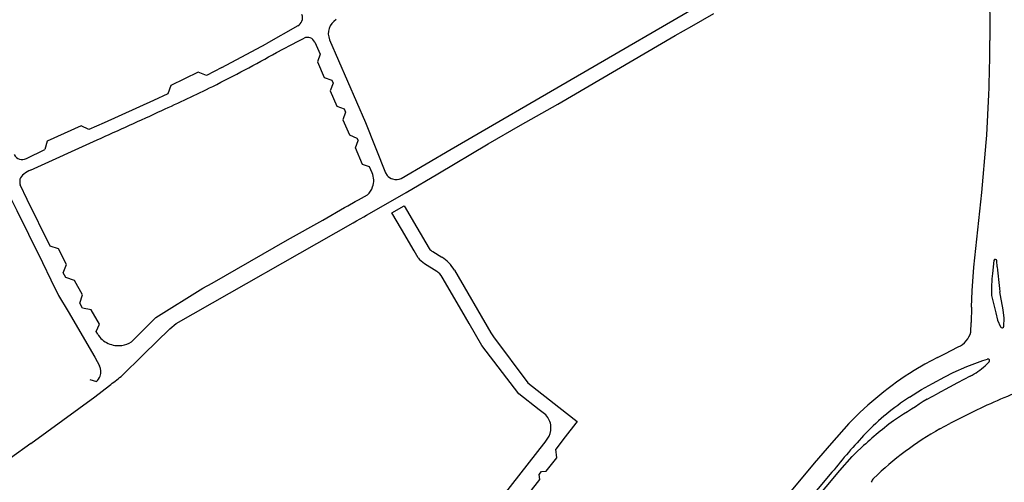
# Model space of a CAD drawing. Extents: x 148869 to 161638, y 453607 to 469810.
# Tile 933 of 1056: x 159135.41 to 159138.53, y 459852.25 to 459853.72. Entities that reach past the tile are written whole.
import ezdxf

# ---------------------------------------------------------------- set-up
doc = ezdxf.new("R2010")
doc.units = 0
doc.layers.add('LKI_V01_KANTRIJWEG', color=252, linetype='CONTINUOUS')

msp = doc.modelspace()

# ---------------------------------------------------------------- linework, layer by layer
at = {"layer": 'LKI_V01_KANTRIJWEG'}
for p, q in [((159137.5427, 459853.7007), (159137.6122, 459853.7402)), ((159137.5427, 459853.7007), (159137.6122, 459853.7402)), ((159136.2929, 459853.7012), (159136.1925, 459853.6449)), ((159136.2929, 459853.7012), (159136.1925, 459853.6449)), ((159136.0517, 459853.5693), (159136.1925, 459853.6449)), ((159136.0517, 459853.5693), (159136.1925, 459853.6449)), ((159136.3468, 459853.6499), (159136.3644, 459853.6116)), ((159136.3468, 459853.6499), (159136.3644, 459853.6116)), ((159136.0517, 459853.5693), (159136.0033, 459853.5438)), ((159136.0517, 459853.5693), (159136.0033, 459853.5438)), ((159136.4005, 459853.529), (159136.4047, 459853.5192)), ((159136.4005, 459853.529), (159136.4047, 459853.5192)), ((159136.4398, 459853.4381), (159136.4446, 459853.4274)), ((159136.4398, 459853.4381), (159136.4446, 459853.4274)), ((159135.446, 459853.2442), (159135.6567, 459853.3397)), ((159135.446, 459853.2442), (159135.6567, 459853.3397)), ((159136.4804, 459853.3456), (159136.484, 459853.3373)), ((159136.4804, 459853.3456), (159136.484, 459853.3373)), ((159135.4324, 459853.2802), (159135.4905, 459853.3088)), ((159135.4324, 459853.2802), (159135.4905, 459853.3088)), ((159136.5288, 459853.2351), (159136.5206, 459853.2539)), ((159136.5288, 459853.2351), (159136.5206, 459853.2539)), ((159136.4854, 459853.15), (159136.5136, 459853.1659)), ((159136.4854, 459853.15), (159136.5136, 459853.1659)), ((159136.5496, 459853.1234), (159136.6369, 459853.1733)), ((159136.5496, 459853.1234), (159136.6369, 459853.1733)), ((159136.4517, 459853.131), (159136.4746, 459853.144)), ((159136.4517, 459853.131), (159136.4746, 459853.144)), ((159136.4746, 459853.144), (159136.4854, 459853.15)), ((159136.4746, 459853.144), (159136.4854, 459853.15)), ((159136.4415, 459853.1251), (159136.4517, 459853.131)), ((159136.4415, 459853.1251), (159136.4517, 459853.131)), ((159136.502, 459853.096), (159136.5108, 459853.1011)), ((159136.502, 459853.096), (159136.5108, 459853.1011)), ((159136.5108, 459853.1011), (159136.5496, 459853.1234)), ((159136.5108, 459853.1011), (159136.5496, 459853.1234)), ((159136.4684, 459853.0768), (159136.4791, 459853.0828)), ((159136.4684, 459853.0768), (159136.4791, 459853.0828)), ((159136.4791, 459853.0828), (159136.502, 459853.096)), ((159136.4791, 459853.0828), (159136.502, 459853.096)), ((159136.6622, 459852.9875), (159136.6218, 459853.0562)), ((159136.6622, 459852.9875), (159136.6218, 459853.0562)), ((159136.6749, 459852.9659), (159136.6622, 459852.9875)), ((159136.6749, 459852.9659), (159136.6622, 459852.9875)), ((159136.7211, 459852.9853), (159136.7496, 459852.968)), ((159136.7211, 459852.9853), (159136.7496, 459852.968)), ((159136.6948, 459852.948), (159136.7336, 459852.9237)), ((159136.6948, 459852.948), (159136.7336, 459852.9237)), ((159138.5002, 459852.957), (159138.4953, 459852.9162)), ((159138.5002, 459852.957), (159138.4953, 459852.9162)), ((159138.5106, 459852.9367), (159138.5095, 459852.9563)), ((159138.5106, 459852.9367), (159138.5095, 459852.9563)), ((159135.5573, 459852.9028), (159135.5496, 459852.918)), ((159135.5573, 459852.9028), (159135.5496, 459852.918)), ((159138.521, 459852.8462), (159138.519, 459852.8583)), ((159138.521, 459852.8462), (159138.519, 459852.8583)), ((159135.6107, 459852.8062), (159135.6022, 459852.8214)), ((159135.6107, 459852.8062), (159135.6022, 459852.8214)), ((159138.4926, 459852.8462), (159138.4942, 459852.8377)), ((159138.4926, 459852.8462), (159138.4942, 459852.8377)), ((159138.4942, 459852.8377), (159138.5056, 459852.7909)), ((159138.4942, 459852.8377), (159138.5056, 459852.7909)), ((159138.5288, 459852.8007), (159138.521, 459852.8462)), ((159138.5288, 459852.8007), (159138.521, 459852.8462)), ((159138.4289, 459852.8094), (159138.4282, 459852.7608)), ((159138.4289, 459852.8094), (159138.4282, 459852.7608)), ((159138.5056, 459852.7909), (159138.5116, 459852.7676)), ((159138.5056, 459852.7909), (159138.5116, 459852.7676)), ((159138.5326, 459852.7744), (159138.5288, 459852.8007)), ((159138.5326, 459852.7744), (159138.5288, 459852.8007)), ((159138.4269, 459852.7304), (159138.4282, 459852.7608)), ((159138.4269, 459852.7304), (159138.4282, 459852.7608)), ((159138.5116, 459852.7676), (159138.5209, 459852.7471)), ((159138.5116, 459852.7676), (159138.5209, 459852.7471)), ((159138.5317, 459852.7493), (159138.5326, 459852.7744)), ((159138.5317, 459852.7493), (159138.5326, 459852.7744)), ((159135.6586, 459852.7239), (159135.6538, 459852.7322)), ((159135.6586, 459852.7239), (159135.6538, 459852.7322)), ((159138.3446, 459852.6612), (159138.3868, 459852.6829)), ((159138.3446, 459852.6612), (159138.3868, 459852.6829)), ((159135.7327, 459852.5897), (159135.8037, 459852.659)), ((159135.7327, 459852.5897), (159135.8037, 459852.659)), ((159138.3215, 459852.6495), (159138.281, 459852.628)), ((159138.3215, 459852.6495), (159138.281, 459852.628)), ((159138.3215, 459852.6495), (159138.3446, 459852.6612)), ((159138.3215, 459852.6495), (159138.3446, 459852.6612)), ((159138.4652, 459852.6401), (159138.4795, 459852.6448)), ((159138.4652, 459852.6401), (159138.4795, 459852.6448)), ((159138.4847, 459852.6362), (159138.472, 459852.6232)), ((159138.4847, 459852.6362), (159138.472, 459852.6232)), ((159138.281, 459852.628), (159138.247, 459852.6079)), ((159138.281, 459852.628), (159138.247, 459852.6079)), ((159138.3443, 459852.5881), (159138.3709, 459852.6018)), ((159138.3443, 459852.5881), (159138.3709, 459852.6018)), ((159135.6338, 459852.5802), (159135.6547, 459852.5733)), ((159135.6338, 459852.5802), (159135.6547, 459852.5733)), ((159138.3051, 459852.5669), (159138.3443, 459852.5881)), ((159138.3051, 459852.5669), (159138.3443, 459852.5881)), ((159138.3849, 459852.5696), (159138.359, 459852.5554)), ((159138.3849, 459852.5696), (159138.359, 459852.5554)), ((159138.4246, 459852.59), (159138.3849, 459852.5696)), ((159138.4246, 459852.59), (159138.3849, 459852.5696)), ((159138.359, 459852.5554), (159138.3197, 459852.5341)), ((159138.359, 459852.5554), (159138.3197, 459852.5341)), ((159138.2887, 459852.5175), (159138.3197, 459852.5341)), ((159138.2887, 459852.5175), (159138.3197, 459852.5341)), ((159137.0753, 459852.471), (159137.0585, 459852.484)), ((159137.0753, 459852.471), (159137.0585, 459852.484)), ((159138.4779, 459852.4981), (159138.4253, 459852.473)), ((159138.4779, 459852.4981), (159138.4253, 459852.473)), ((159137.1792, 459852.4469), (159137.1746, 459852.441)), ((159137.1792, 459852.4469), (159137.1746, 459852.441)), ((159138.3985, 459852.4596), (159138.3598, 459852.4403)), ((159138.3985, 459852.4596), (159138.3598, 459852.4403)), ((159138.4253, 459852.473), (159138.3985, 459852.4596)), ((159138.4253, 459852.473), (159138.3985, 459852.4596)), ((159137.1746, 459852.441), (159137.1411, 459852.3975)), ((159137.1746, 459852.441), (159137.1411, 459852.3975)), ((159138.3288, 459852.4233), (159138.3598, 459852.4403)), ((159138.3288, 459852.4233), (159138.3598, 459852.4403)), ((159137.1411, 459852.3975), (159137.1114, 459852.359)), ((159137.1411, 459852.3975), (159137.1114, 459852.359)), ((159136.7908, 459852.0166), (159137.0731, 459852.3755)), ((159136.7908, 459852.0166), (159137.0731, 459852.3755)), ((159137.9299, 459852.3147), (159137.1574, 459851.3871)), ((159137.9299, 459852.3147), (159137.1574, 459851.3871)), ((159137.3912, 459851.5719), (159137.9867, 459852.2858)), ((159137.3912, 459851.5719), (159137.9867, 459852.2858))]:
    msp.add_line(p, q, dxfattribs=at)
for points in [[(159136.6212, 459853.2175), (159136.7796, 459853.3108), (159137.5801, 459853.7759), (159137.6259, 459853.8017)], [(159136.6212, 459853.2175), (159136.7796, 459853.3108), (159137.5801, 459853.7759), (159137.6259, 459853.8017)], [(159138.4853, 459853.8054), (159138.4868, 459853.725), (159138.4871, 459853.6548)], [(159138.4853, 459853.8054), (159138.4868, 459853.725), (159138.4871, 459853.6548)], [(159136.6369, 459853.1733), (159136.7373, 459853.2316), (159136.8965, 459853.327), (159136.9988, 459853.3861), (159137.117, 459853.4535), (159137.4897, 459853.6705), (159137.5427, 459853.7007)], [(159136.6369, 459853.1733), (159136.7373, 459853.2316), (159136.8965, 459853.327), (159136.9988, 459853.3861), (159137.117, 459853.4535), (159137.4897, 459853.6705), (159137.5427, 459853.7007)], [(159136.2257, 459853.6167), (159136.2937, 459853.6533), (159136.3128, 459853.6623)], [(159136.2257, 459853.6167), (159136.2937, 459853.6533), (159136.3128, 459853.6623)], [(159136.3939, 459853.657), (159136.5079, 459853.3949), (159136.5713, 459853.2356), (159136.5763, 459853.2272)], [(159136.3939, 459853.657), (159136.5079, 459853.3949), (159136.5713, 459853.2356), (159136.5763, 459853.2272)], [(159136.3644, 459853.6116), (159136.355, 459853.5875), (159136.3769, 459853.5378), (159136.4005, 459853.529)], [(159136.3644, 459853.6116), (159136.355, 459853.5875), (159136.3769, 459853.5378), (159136.4005, 459853.529)], [(159136.0033, 459853.5438), (159135.9774, 459853.554), (159135.8909, 459853.5123), (159135.8814, 459853.4857)], [(159136.0033, 459853.5438), (159135.9774, 459853.554), (159135.8909, 459853.5123), (159135.8814, 459853.4857)], [(159136.4047, 459853.5192), (159136.3952, 459853.4953), (159136.4172, 459853.4472), (159136.4398, 459853.4381)], [(159136.4047, 459853.5192), (159136.3952, 459853.4953), (159136.4172, 459853.4472), (159136.4398, 459853.4381)], [(159135.8814, 459853.4857), (159135.8354, 459853.4643), (159135.6794, 459853.3937), (159135.6309, 459853.3723)], [(159135.8814, 459853.4857), (159135.8354, 459853.4643), (159135.6794, 459853.3937), (159135.6309, 459853.3723)], [(159138.4613, 459853.1725), (159138.4759, 459853.3314), (159138.4775, 459853.3544), (159138.4836, 459853.4833)], [(159138.4613, 459853.1725), (159138.4759, 459853.3314), (159138.4775, 459853.3544), (159138.4836, 459853.4833)], [(159136.4446, 459853.4274), (159136.4358, 459853.4029), (159136.4565, 459853.3557), (159136.4804, 459853.3456)], [(159136.4446, 459853.4274), (159136.4358, 459853.4029), (159136.4565, 459853.3557), (159136.4804, 459853.3456)], [(159135.6309, 459853.3723), (159135.6064, 459853.3845), (159135.4986, 459853.3355), (159135.4905, 459853.3088)], [(159135.6309, 459853.3723), (159135.6064, 459853.3845), (159135.4986, 459853.3355), (159135.4905, 459853.3088)], [(159136.5206, 459853.2539), (159136.4982, 459853.2617), (159136.4756, 459853.3142), (159136.484, 459853.3373)], [(159136.5206, 459853.2539), (159136.4982, 459853.2617), (159136.4756, 459853.3142), (159136.484, 459853.3373)], [(159135.508, 459853.0023), (159135.4352, 459853.1505), (159135.413, 459853.1967)], [(159135.508, 459853.0023), (159135.4352, 459853.1505), (159135.413, 459853.1967)], [(159135.3719, 459853.1775), (159135.4026, 459853.1155), (159135.4389, 459853.0404), (159135.4834, 459852.9513), (159135.51, 459852.8958), (159135.5344, 459852.846), (159135.5649, 459852.795), (159135.649, 459852.651), (159135.6644, 459852.623)], [(159135.3719, 459853.1775), (159135.4026, 459853.1155), (159135.4389, 459853.0404), (159135.4834, 459852.9513), (159135.51, 459852.8958), (159135.5344, 459852.846), (159135.5649, 459852.795), (159135.649, 459852.651), (159135.6644, 459852.623)], [(159138.4289, 459852.8094), (159138.4308, 459852.8605), (159138.4364, 459852.936), (159138.4613, 459853.1725)], [(159138.4289, 459852.8094), (159138.4308, 459852.8605), (159138.4364, 459852.936), (159138.4613, 459853.1725)], [(159135.7653, 459852.6996), (159135.8429, 459852.7766), (159135.9924, 459852.8694), (159136.0216, 459852.8856), (159136.2607, 459853.0224), (159136.3723, 459853.0853), (159136.4415, 459853.1251)], [(159135.7653, 459852.6996), (159135.8429, 459852.7766), (159135.9924, 459852.8694), (159136.0216, 459852.8856), (159136.2607, 459853.0224), (159136.3723, 459853.0853), (159136.4415, 459853.1251)], [(159136.6218, 459853.0562), (159136.5913, 459853.1082), (159136.6307, 459853.1309), (159136.6702, 459853.0617), (159136.7092, 459852.9955)], [(159136.6218, 459853.0562), (159136.5913, 459853.1082), (159136.6307, 459853.1309), (159136.6702, 459853.0617), (159136.7092, 459852.9955)], [(159135.8037, 459852.659), (159135.8871, 459852.741), (159135.9077, 459852.757), (159136.4684, 459853.0768)], [(159135.8037, 459852.659), (159135.8871, 459852.741), (159135.9077, 459852.757), (159136.4684, 459853.0768)], [(159135.5496, 459852.918), (159135.5592, 459852.9444), (159135.5345, 459852.9942), (159135.508, 459853.0023)], [(159135.5496, 459852.918), (159135.5592, 459852.9444), (159135.5345, 459852.9942), (159135.508, 459853.0023)], [(159136.7899, 459852.9262), (159136.9053, 459852.7278), (159136.9139, 459852.7147), (159137.0225, 459852.5691), (159137.1209, 459852.4919), (159137.1792, 459852.4469)], [(159136.7899, 459852.9262), (159136.9053, 459852.7278), (159136.9139, 459852.7147), (159137.0225, 459852.5691), (159137.1209, 459852.4919), (159137.1792, 459852.4469)], [(159135.6022, 459852.8214), (159135.61, 459852.8481), (159135.5849, 459852.8934), (159135.5573, 459852.9028)], [(159135.6022, 459852.8214), (159135.61, 459852.8481), (159135.5849, 459852.8934), (159135.5573, 459852.9028)], [(159137.0585, 459852.484), (159136.9935, 459852.5344), (159136.8763, 459852.6875), (159136.8367, 459852.757), (159136.8128, 459852.7972), (159136.7511, 459852.9046)], [(159137.0585, 459852.484), (159136.9935, 459852.5344), (159136.8763, 459852.6875), (159136.8367, 459852.757), (159136.8128, 459852.7972), (159136.7511, 459852.9046)], [(159135.6538, 459852.7322), (159135.6638, 459852.755), (159135.6375, 459852.8007), (159135.6107, 459852.8062)], [(159135.6538, 459852.7322), (159135.6638, 459852.755), (159135.6375, 459852.8007), (159135.6107, 459852.8062)], [(159138.3709, 459852.6018), (159138.4142, 459852.6212), (159138.4652, 459852.6401)], [(159138.3709, 459852.6018), (159138.4142, 459852.6212), (159138.4652, 459852.6401)], [(159135.4469, 459852.3773), (159135.6494, 459852.5246), (159135.6957, 459852.5604)], [(159135.4469, 459852.3773), (159135.6494, 459852.5246), (159135.6957, 459852.5604)], [(159138.2322, 459852.5234), (159138.2708, 459852.5482), (159138.3051, 459852.5669)], [(159138.2322, 459852.5234), (159138.2708, 459852.5482), (159138.3051, 459852.5669)], [(159138.0397, 459852.4401), (159137.9847, 459852.3776), (159137.9299, 459852.3147)], [(159138.0397, 459852.4401), (159137.9847, 459852.3776), (159137.9299, 459852.3147)], [(159135.4469, 459852.3773), (159135.3822, 459852.3298), (159135.3793, 459852.329)], [(159135.4469, 459852.3773), (159135.3822, 459852.3298), (159135.3793, 459852.329)], [(159136.8904, 459852.0779), (159136.9154, 459852.0796), (159136.9495, 459852.1232), (159136.9481, 459852.1386), (159136.9559, 459852.1484), (159136.9707, 459852.1501), (159137.0048, 459852.1931), (159137.0031, 459852.2077), (159137.0112, 459852.2175), (159137.0261, 459852.2198), (159137.0599, 459852.2631), (159137.0581, 459852.278), (159137.0659, 459852.2878), (159137.0808, 459852.2886), (159137.1143, 459852.3313), (159137.1114, 459852.359)], [(159136.8904, 459852.0779), (159136.9154, 459852.0796), (159136.9495, 459852.1232), (159136.9481, 459852.1386), (159136.9559, 459852.1484), (159136.9707, 459852.1501), (159137.0048, 459852.1931), (159137.0031, 459852.2077), (159137.0112, 459852.2175), (159137.0261, 459852.2198), (159137.0599, 459852.2631), (159137.0581, 459852.278), (159137.0659, 459852.2878), (159137.0808, 459852.2886), (159137.1143, 459852.3313), (159137.1114, 459852.359)], [(159138.0507, 459852.3353), (159138.0653, 459852.3501), (159138.0805, 459852.3643)], [(159138.0507, 459852.3353), (159138.0653, 459852.3501), (159138.0805, 459852.3643)], [(159137.7458, 459851.9745), (159138.0111, 459852.2917), (159138.0507, 459852.3353)], [(159137.7458, 459851.9745), (159138.0111, 459852.2917), (159138.0507, 459852.3353)]]:
    msp.add_lwpolyline(points, dxfattribs=at)
for centre, radius, start, end in [((159136.2786, 459853.7269), 0.0294, 298.9848, 19.9663), ((159136.2786, 459853.7269), 0.0294, 298.9848, 19.9663), ((159136.4402, 459853.6772), 0.0505, 119.7759, 203.5263), ((159136.4402, 459853.6772), 0.0505, 119.7759, 203.5263), ((159136.3237, 459853.6393), 0.0255, 24.6321, 115.3774), ((159136.3237, 459853.6393), 0.0255, 24.6321, 115.3774), ((159134.2852, 459853.6545), 4.2019, 357.6646, 0.0035), ((159134.2852, 459853.6545), 4.2019, 357.6646, 0.0035), ((159133.2974, 459858.8901), 6.0319, 296.86697, 299.04255), ((159133.2974, 459858.8901), 6.0319, 296.86697, 299.04255), ((159133.2172, 459859.2385), 6.3795, 294.49284, 296.09567), ((159133.2172, 459859.2385), 6.3795, 294.49284, 296.09567), ((159122.0646, 459883.4752), 33.059, 294.27685, 294.66782), ((159122.0646, 459883.4752), 33.059, 294.27685, 294.66782), ((159135.4196, 459853.3066), 0.0293, 207.4131, 296.0088), ((159135.4196, 459853.3066), 0.0293, 207.4131, 296.0088), ((159135.4438, 459853.2042), 0.0333, 126.0467, 161.403), ((159135.4438, 459853.2042), 0.0333, 126.0467, 161.403), ((159135.5027, 459853.1244), 0.1325, 115.3528, 126.3345), ((159135.5027, 459853.1244), 0.1325, 115.3528, 126.3345), ((159136.4736, 459853.2113), 0.0601, 340.0208, 23.3387), ((159136.4736, 459853.2113), 0.0601, 340.0208, 23.3387), ((159136.6018, 459853.247), 0.0322, 217.8716, 255.2259), ((159136.6018, 459853.247), 0.0322, 217.8716, 255.2259), ((159135.4475, 459853.2073), 0.0361, 168.0168, 197.1568), ((159135.4475, 459853.2073), 0.0361, 168.0168, 197.1568), ((159136.6049, 459853.2576), 0.0433, 254.7789, 292.1288), ((159136.6049, 459853.2576), 0.0433, 254.7789, 292.1288), ((159136.4804, 459853.2057), 0.0518, 309.7946, 343.2828), ((159136.4804, 459853.2057), 0.0518, 309.7946, 343.2828), ((159136.7359, 459853.0146), 0.0328, 215.633, 243.1962), ((159136.7359, 459853.0146), 0.0328, 215.633, 243.1962), ((159136.7406, 459853.0187), 0.0843, 218.774, 237.0415), ((159136.7406, 459853.0187), 0.0843, 218.774, 237.0415), ((159136.682, 459852.8626), 0.1252, 30.5228, 57.3416), ((159136.682, 459852.8626), 0.1252, 30.5228, 57.3416), ((159138.5048, 459852.9561), 0.0047, 2.8307, 168.3059), ((159138.5048, 459852.9561), 0.0047, 2.8307, 168.3059), ((159136.6747, 459852.8522), 0.0926, 34.4145, 50.4841), ((159136.6747, 459852.8522), 0.0926, 34.4145, 50.4841), ((159139.0218, 459852.8604), 0.5294, 173.948, 181.5374), ((159139.0218, 459852.8604), 0.5294, 173.948, 181.5374), ((159139.4393, 459852.9964), 0.9306, 183.6786, 188.5312), ((159139.4393, 459852.9964), 0.9306, 183.6786, 188.5312), ((159138.3551, 459852.7503), 0.0745, 295.1925, 344.4594), ((159138.3551, 459852.7503), 0.0745, 295.1925, 344.4594), ((159138.526, 459852.7495), 0.00568, 204.5022, 358.3412), ((159138.526, 459852.7495), 0.00568, 204.5022, 358.3412), ((159135.7203, 459852.7597), 0.0714, 210.1378, 246.4432), ((159135.7203, 459852.7597), 0.0714, 210.1378, 246.4432), ((159135.725, 459852.758), 0.071, 278.5054, 304.5994), ((159135.725, 459852.758), 0.071, 278.5054, 304.5994), ((159135.7244, 459852.7642), 0.0771, 244.9915, 278.2677), ((159135.7244, 459852.7642), 0.0771, 244.9915, 278.2677), ((159138.4811, 459852.6399), 0.00517, 314.8279, 108.3871), ((159138.4811, 459852.6399), 0.00517, 314.8279, 108.3871), ((159135.6252, 459852.6046), 0.0433, 340.6559, 25.1161), ((159135.6252, 459852.6046), 0.0433, 340.6559, 25.1161), ((159138.808, 459851.7028), 1.0649, 121.7904, 136.1756), ((159138.808, 459851.7028), 1.0649, 121.7904, 136.1756), ((159138.2986, 459852.8206), 0.2628, 298.6372, 311.2803), ((159138.2986, 459852.8206), 0.2628, 298.6372, 311.2803), ((159135.6164, 459852.6113), 0.0539, 315.1831, 336.9844), ((159135.6164, 459852.6113), 0.0539, 315.1831, 336.9844), ((159134.1976, 459854.4912), 2.4438, 307.8069, 308.9138), ((159134.1976, 459854.4912), 2.4438, 307.8069, 308.9138), ((159139.1069, 459851.1398), 1.4969, 107.6337, 114.8471), ((159139.1069, 459851.1398), 1.4969, 107.6337, 114.8471), ((159138.662, 459851.8604), 0.7901, 122.957, 136.0035), ((159138.662, 459851.8604), 0.7901, 122.957, 136.0035), ((159143.09, 459844.8998), 9.0046, 122.22266, 122.98084), ((159143.09, 459844.8998), 9.0046, 122.22266, 122.98084), ((159137.0365, 459852.4264), 0.0591, 9.7668, 49.0069), ((159137.0365, 459852.4264), 0.0591, 9.7668, 49.0069), ((159138.8602, 459851.5294), 1.1424, 126.0214, 133.0389), ((159138.8602, 459851.5294), 1.1424, 126.0214, 133.0389), ((159137.0397, 459852.426), 0.056, 332.8444, 10.7081), ((159137.0397, 459852.426), 0.056, 332.8444, 10.7081), ((159138.8303, 459851.5326), 1.0221, 119.3831, 134.1358), ((159138.8303, 459851.5326), 1.0221, 119.3831, 134.1358), ((159136.9274, 459852.4897), 0.1852, 321.9128, 331.1646), ((159136.9274, 459852.4897), 0.1852, 321.9128, 331.1646), ((159139.6898, 459850.9179), 2.1845, 136.9449, 141.2309), ((159139.6898, 459850.9179), 2.1845, 136.9449, 141.2309), ((159138.1482, 459852.2394), 0.0399, 137.8672, 159.0405), ((159138.1482, 459852.2394), 0.0399, 137.8672, 159.0405)]:
    msp.add_arc(centre, radius, start, end, dxfattribs=at)

doc.saveas('drawing.dxf')
